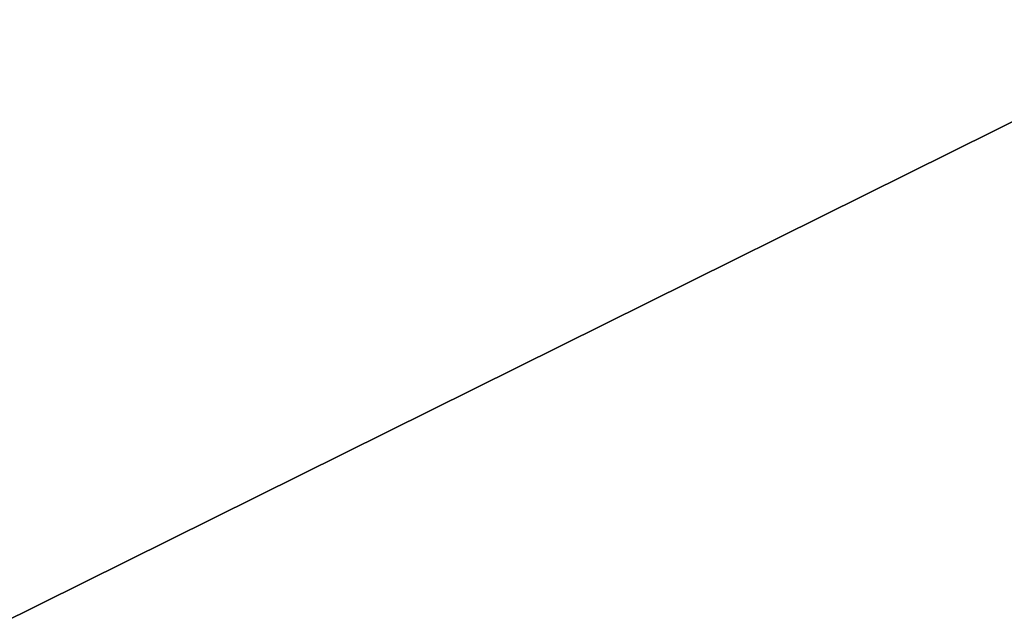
# Model space of a CAD drawing. Extents: x 3 to 633, y 2 to 332.
# Tile 428 of 571: x 318 to 455, y 167 to 249. Entities that reach past the tile are written whole.
import ezdxf

# ---------------------------------------------------------------- set-up
doc = ezdxf.new("R2010")
doc.units = 0
doc.header["$LTSCALE"] = 2.54
doc.layers.get('0').update_dxf_attribs({"color": 13, "linetype": 'CONTINUOUS'})

# ---------------------------------------------------------------- blocks, each defined once
blk = doc.blocks.new('P__KA_WN_KOWA_CAVELLA_60X3')
at = {"color": 0}
for p, q in [((20.15, 18.65, 1.01), (616.15, 314.65, 1.01)), ((20.15, 18.65, 1.01), (616.15, 314.65, 1.01)), ((20.15, 18.65, 0.01), (616.15, 314.65, 0.01)), ((20.15, 18.65, 0.01), (616.15, 314.65, 0.01))]:
    blk.add_line(p, q, dxfattribs=at)
mesh = blk.add_polyface(dxfattribs=at)
corners = [(616.15, 314.65, 1.01), (20.15, 314.65, 1.01), (20.15, 18.65, 1.01)]
mesh.append_faces([[corners[k] for k in face] for face in [(0, 1, 2)]], dxfattribs={"color": 0})
mesh = blk.add_polyface(dxfattribs=at)
corners = [(616.15, 314.65, 1.01), (20.15, 18.65, 1.01), (616.15, 18.65, 1.01)]
mesh.append_faces([[corners[k] for k in face] for face in [(0, 1, 2)]], dxfattribs={"color": 0})
mesh = blk.add_polyface(dxfattribs=at)
corners = [(616.15, 18.65, 0.01), (20.15, 18.65, 0.01), (616.15, 314.65, 0.01)]
mesh.append_faces([[corners[k] for k in face] for face in [(0, 1, 2)]], dxfattribs={"color": 0})
mesh = blk.add_polyface(dxfattribs=at)
corners = [(616.15, 314.65, 0.01), (20.15, 18.65, 0.01), (20.15, 314.65, 0.01)]
mesh.append_faces([[corners[k] for k in face] for face in [(0, 1, 2)]], dxfattribs={"color": 0})

msp = doc.modelspace()

# ---------------------------------------------------------------- block references
at = {"color": 0}
msp.add_blockref('P__KA_WN_KOWA_CAVELLA_60X3', (0, 0), dxfattribs=at)

doc.saveas('drawing.dxf')
